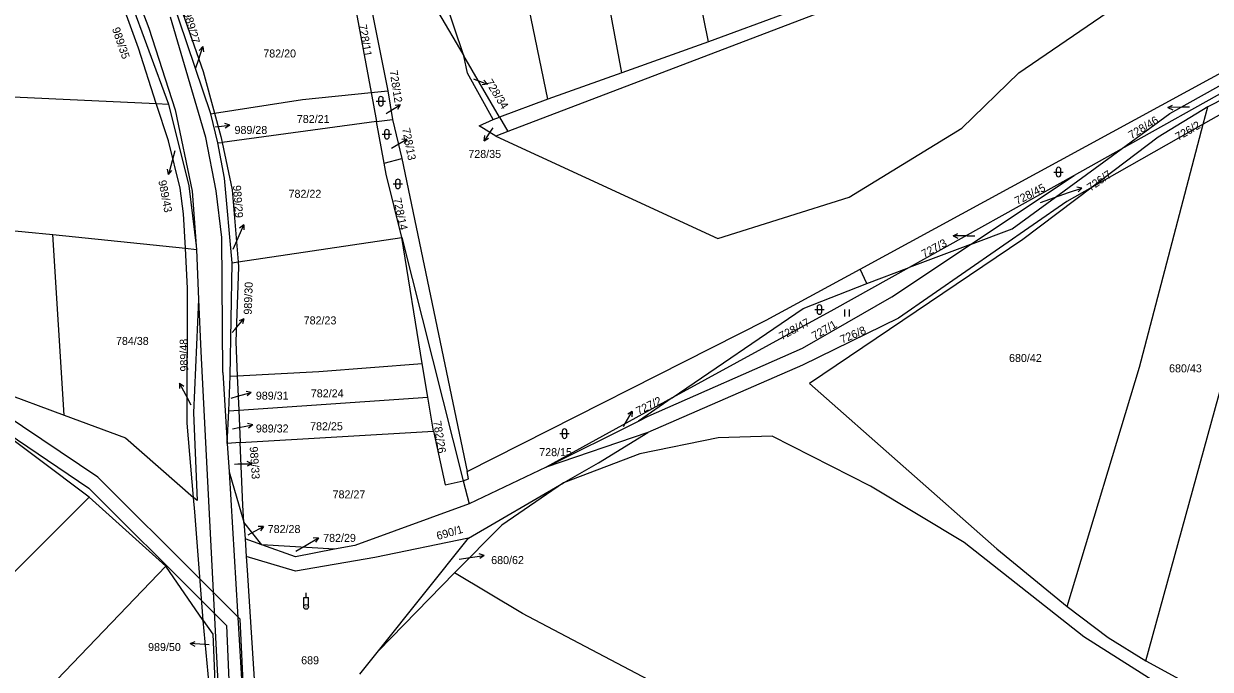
# Model space of a CAD drawing. Extents: x -757266 to -753360, y -1162585 to -1157740.
# Drawn here: x -756365.2 to -756113.1, y -1160255.9 to -1160118.8 of the extents above; entities that cross this region are included whole.
import ezdxf

# ---------------------------------------------------------------- set-up
doc = ezdxf.new("R2010")
doc.units = 0
for name, color, linetype in [('Hranice parcel', 7, 'Continuous'), ('Parcelní čísla', 7, 'Continuous'), ('Pop  PČ popisy', 7, 'Continuous'), ('Poz předměty', 7, 'Continuous'), ('Vnitřní kresba', 7, 'Continuous'), ('Věcná břemena k části', 7, 'Continuous'), ('Značky kultur', 7, 'Continuous')]:
    doc.layers.add(name, color=color, linetype=linetype)

msp = doc.modelspace()

# ---------------------------------------------------------------- linework, layer by layer
at = {"layer": 'Hranice parcel'}
for p, q in [((-756219.69, -1160122.68), (-756234.23, -1160050.98)), ((-756238.08, -1160129.25), (-756251.69, -1160055.88)), ((-756253.85, -1160134.84), (-756268.84, -1160061.85)), ((-756271.69, -1160125.65), (-756289.94, -1160070.62)), ((-756344.74, -1160107.83), (-756334.39, -1160135.86)), ((-756295.81, -1160109.4), (-756291.38, -1160133.43)), ((-756292.66, -1160108.93), (-756287.84, -1160133.07)), ((-756325.42, -1160137.97), (-756333.87, -1160112.91)), ((-756202.76, -1160116.41), (-756219.69, -1160122.68)), ((-756219.69, -1160122.68), (-756238.08, -1160129.25)), ((-756187.45, -1160170.91), (-756095.59, -1160120.96)), ((-756264.06, -1160138.65), (-756271.69, -1160125.65)), ((-756099.11, -1160127.05), (-756132.01, -1160145.41)), ((-756238.08, -1160129.25), (-756253.85, -1160134.84)), ((-756094.46, -1160128.74), (-756114.57, -1160140.13)), ((-756291.38, -1160133.43), (-756287.84, -1160133.07)), ((-756291.38, -1160133.43), (-756290.25, -1160139.6)), ((-756287.84, -1160133.07), (-756286.8, -1160139.13)), ((-756253.85, -1160134.84), (-756264.06, -1160138.65)), ((-756337.01, -1160135.74), (-756334.39, -1160135.86)), ((-756325.42, -1160137.97), (-756324.65, -1160137.81)), ((-756114.57, -1160140.13), (-756113.6, -1160136.46)), ((-756323.96, -1160144.12), (-756325.42, -1160137.97)), ((-756290.25, -1160139.6), (-756323.04, -1160144.05)), ((-756290.25, -1160139.6), (-756286.8, -1160139.13)), ((-756288.63, -1160148.4), (-756290.25, -1160139.6)), ((-756286.8, -1160139.13), (-756284.83, -1160147.43)), ((-756265.42, -1160139.15), (-756264.06, -1160138.65)), ((-756264.06, -1160138.65), (-756262.29, -1160141.67)), ((-756114.57, -1160140.13), (-756138.16, -1160153.5)), ((-756262.29, -1160141.67), (-756264.88, -1160142.66)), ((-756323.96, -1160144.12), (-756323.04, -1160144.05)), ((-756288.63, -1160148.4), (-756284.83, -1160147.43)), ((-756284.83, -1160147.43), (-756270.96, -1160213.86)), ((-756132.01, -1160145.41), (-756142.02, -1160151)), ((-756142.02, -1160151), (-756177.07, -1160170.56)), ((-756164.03, -1160165.67), (-756142.02, -1160151)), ((-756380.07, -1160161.51), (-756359.01, -1160163.55)), ((-756356.59, -1160201.94), (-756359.01, -1160163.55)), ((-756359.01, -1160163.55), (-756330.83, -1160166.49)), ((-756319.62, -1160169.38), (-756284.81, -1160164.17)), ((-756284.81, -1160164.17), (-756271.78, -1160215.84)), ((-756280.49, -1160190.96), (-756284.81, -1160164.17)), ((-756330.83, -1160166.49), (-756328.49, -1160166.74)), ((-756328.53, -1160165.94), (-756328.49, -1160166.74)), ((-756328.49, -1160166.74), (-756328.02, -1160177.38)), ((-756164.03, -1160165.67), (-756177.07, -1160170.56)), ((-756321.35, -1160193.62), (-756320.87, -1160169.61)), ((-756320.87, -1160169.61), (-756319.62, -1160169.38)), ((-756186.08, -1160173.94), (-756177.07, -1160170.56)), ((-756186.08, -1160173.94), (-756187.45, -1160170.91)), ((-756279.35, -1160198.12), (-756280.49, -1160190.96)), ((-756379.22, -1160193.56), (-756356.59, -1160201.94)), ((-756321.61, -1160200.97), (-756321.35, -1160193.62)), ((-756321.35, -1160193.62), (-756319.81, -1160193.58)), ((-756319.81, -1160193.58), (-756319.5, -1160200.83)), ((-756319.5, -1160200.83), (-756279.35, -1160198.12)), ((-756278.14, -1160205.3), (-756279.35, -1160198.12)), ((-756227.39, -1160198.27), (-756254.17, -1160212.93)), ((-756227.39, -1160198.27), (-756234.54, -1160203.16)), ((-756321.61, -1160200.97), (-756319.5, -1160200.83)), ((-756319.5, -1160200.83), (-756319.2, -1160207.75)), ((-756321.93, -1160207.91), (-756321.61, -1160200.97)), ((-756254.17, -1160212.93), (-756234.54, -1160203.16)), ((-756319.2, -1160207.75), (-756278.14, -1160205.3)), ((-756232.56, -1160205.6), (-756254.17, -1160212.93)), ((-756319.2, -1160207.75), (-756321.93, -1160207.91)), ((-756321.93, -1160207.91), (-756321.56, -1160213.98)), ((-756254.17, -1160212.93), (-756270.55, -1160220.72)), ((-756321.56, -1160213.98), (-756318.39, -1160224.67)), ((-756271.78, -1160215.84), (-756270.55, -1160220.72)), ((-756270.7, -1160228.06), (-756250.47, -1160216.32)), ((-756334.99, -1160233.99), (-756351.25, -1160219.36)), ((-756318.39, -1160224.67), (-756318.16, -1160228.19)), ((-756314.57, -1160229.47), (-756318.39, -1160224.67)), ((-756314.57, -1160229.47), (-756318.16, -1160228.19)), ((-756318.16, -1160228.19), (-756317.92, -1160231.92)), ((-756289.81, -1160251.98), (-756270.7, -1160228.06)), ((-756299.16, -1160230.4), (-756314.57, -1160229.47)), ((-756327.03, -1160245.53), (-756334.99, -1160233.99)), ((-756273.64, -1160235.42), (-756289.81, -1160251.98)), ((-756325.59, -1160261.34), (-756327.03, -1160245.53)), ((-756293.74, -1160256.9), (-756289.81, -1160251.98))]:
    msp.add_line(p, q, dxfattribs=at)
for points in [[(-756080.52, -1159965.86), (-756090.16, -1160023.18), (-756111.84, -1160066.85), (-756120.89, -1160075.2), (-756173.64, -1160107.85), (-756262.29, -1160141.67)], [(-756264.88, -1160142.66), (-756217.7, -1160164.39), (-756189.79, -1160155.67), (-756165.83, -1160141), (-756153.77, -1160129.23), (-756114.68, -1160102.47), (-756112.36, -1160096.78), (-756096.31, -1160057.78), (-756044.57, -1160029.31), (-756036.55, -1159994.71)], [(-756289.94, -1160070.62), (-756277.26, -1160116.14), (-756271.69, -1160125.65)], [(-756337.01, -1160135.74), (-756340.8, -1160124), (-756346.69, -1160107.76)], [(-756332.72, -1160112.8), (-756332.33, -1160113.76), (-756327.04, -1160128.92), (-756324.65, -1160137.81)], [(-756265.42, -1160139.15), (-756270.86, -1160129.28), (-756271.69, -1160125.65)], [(-756132.01, -1160145.41), (-756121.68, -1160137.86), (-756107.57, -1160130.03), (-756099.11, -1160127.05)], [(-756470.86, -1160128.46), (-756402.49, -1160132.67), (-756337.01, -1160135.74)], [(-756126.76, -1160254.08), (-756109.08, -1160189.78), (-756091.48, -1160127.99)], [(-756094.46, -1160128.74), (-756102.22, -1160130.68), (-756113.6, -1160136.46)], [(-756324.65, -1160137.81), (-756305.94, -1160134.87), (-756291.38, -1160133.43)], [(-756330.83, -1160166.49), (-756331.2, -1160159.2), (-756331.91, -1160153.74), (-756334.45, -1160143.66), (-756337.01, -1160135.74)], [(-756334.39, -1160135.86), (-756330.08, -1160153.26), (-756328.53, -1160165.94)], [(-756324.65, -1160137.81), (-756323.31, -1160142.78), (-756323.04, -1160144.05)], [(-756113.6, -1160136.46), (-756124.17, -1160142.92), (-756138.16, -1160153.5)], [(-756264.88, -1160142.66), (-756268.38, -1160140.49), (-756265.42, -1160139.15)], [(-756143.46, -1160242.51), (-756128.12, -1160191.7), (-756114.57, -1160140.13)], [(-756320.87, -1160169.61), (-756322.55, -1160151.58), (-756323.96, -1160144.12)], [(-756323.04, -1160144.05), (-756320.88, -1160154.07), (-756319.62, -1160169.38)], [(-756164.03, -1160165.67), (-756155.17, -1160162.35), (-756132.01, -1160145.41)], [(-756284.81, -1160164.17), (-756288.19, -1160150.77), (-756288.63, -1160148.4)], [(-756138.16, -1160153.5), (-756143.54, -1160156.55), (-756179.3, -1160181.34), (-756199.73, -1160191.28), (-756232.56, -1160205.6)], [(-756138.16, -1160153.5), (-756152.89, -1160164.64), (-756198.26, -1160195.17), (-756158.42, -1160230.28), (-756143.46, -1160242.51)], [(-756329.08, -1160219.41), (-756330.42, -1160203.64), (-756330.39, -1160175.06), (-756330.83, -1160166.49)], [(-756234.54, -1160203.16), (-756232.54, -1160202.16), (-756199.73, -1160187.7), (-756180.71, -1160176.79), (-756164.03, -1160165.67)], [(-756319.62, -1160169.38), (-756319.53, -1160170.43), (-756320.12, -1160186.35), (-756319.81, -1160193.58)], [(-756177.07, -1160170.56), (-756193.05, -1160179.48), (-756227.39, -1160198.27)], [(-756270.96, -1160213.86), (-756207.44, -1160181.73), (-756187.45, -1160170.91)], [(-756227.39, -1160198.27), (-756199.56, -1160179.27), (-756186.08, -1160173.94)], [(-756328.02, -1160177.38), (-756329.1, -1160201.39), (-756328.33, -1160220.07), (-756329.08, -1160219.41)], [(-756319.81, -1160193.58), (-756302.47, -1160192.63), (-756280.49, -1160190.96)], [(-756351.25, -1160219.36), (-756373.04, -1160203.04), (-756385.01, -1160195.93)], [(-756356.59, -1160201.94), (-756343.54, -1160206.74), (-756329.08, -1160219.41)], [(-756278.14, -1160205.3), (-756275.65, -1160216.7), (-756271.78, -1160215.84)], [(-756250.47, -1160216.32), (-756243.07, -1160212.02), (-756232.56, -1160205.6)], [(-756318.39, -1160224.67), (-756318.63, -1160221), (-756319.2, -1160207.75)], [(-756063.1, -1160280.77), (-756105.17, -1160267.32), (-756119.8, -1160261.71), (-756139.93, -1160248.97), (-756165.4, -1160228.93), (-756185.29, -1160217.01), (-756206.16, -1160206.41), (-756217.66, -1160206.74), (-756234.26, -1160210.11), (-756250.47, -1160216.32)], [(-756271.78, -1160215.84), (-756270.66, -1160215.45), (-756270.96, -1160213.86)], [(-756250.47, -1160216.32), (-756263.6, -1160225.31), (-756273.64, -1160235.42)], [(-756564.34, -1160439.83), (-756524.89, -1160397.27), (-756508.04, -1160380.97), (-756490.27, -1160361.41), (-756400.01, -1160267.91), (-756351.25, -1160219.36)], [(-756327.03, -1160245.53), (-756327.12, -1160244.52), (-756328.82, -1160222.42), (-756329.08, -1160219.41)], [(-756270.55, -1160220.72), (-756294.85, -1160229.56), (-756299.16, -1160230.4)], [(-756270.7, -1160228.06), (-756290.58, -1160232.13), (-756307.45, -1160235.02), (-756317.92, -1160231.92)], [(-756299.16, -1160230.4), (-756307.45, -1160232.02), (-756314.57, -1160229.47)], [(-756317.92, -1160231.92), (-756317.73, -1160234.83), (-756315.86, -1160263.5), (-756316.89, -1160280.25), (-756316.51, -1160285.41)], [(-756550.98, -1160456.74), (-756453.29, -1160354.79), (-756367.97, -1160268.36), (-756334.99, -1160233.99)], [(-756073.48, -1160330.52), (-756147.85, -1160299.18), (-756210.89, -1160269.42), (-756259.22, -1160244), (-756273.64, -1160235.42)], [(-756143.46, -1160242.51), (-756134.77, -1160249.1), (-756126.76, -1160254.08)], [(-756327.03, -1160245.53), (-756325.01, -1160248.45), (-756324.47, -1160260.24)], [(-756126.76, -1160254.08), (-756116.53, -1160259.66), (-756104.66, -1160264.18)]]:
    msp.add_lwpolyline(points, dxfattribs=at)
at = {"layer": 'Pop  PČ popisy'}
for p, q in [((-756328.07, -1160126.52), (-756327.143, -1160123.666)), ((-756327.143, -1160123.666), (-756327.928, -1160124.464)), ((-756327.143, -1160123.666), (-756326.976, -1160124.773)), ((-756328.61, -1160128.15), (-756328.07, -1160126.52)), ((-756269.61, -1160130.52), (-756269.47, -1160130.57)), ((-756269.47, -1160130.57), (-756266.668, -1160131.645)), ((-756266.668, -1160131.645), (-756267.783, -1160131.754)), ((-756266.668, -1160131.645), (-756267.424, -1160130.819)), ((-756288.16, -1160137.85), (-756287.74, -1160137.6)), ((-756287.74, -1160137.6), (-756285.168, -1160136.054)), ((-756285.168, -1160136.054), (-756286.284, -1160136.141)), ((-756285.168, -1160136.054), (-756285.768, -1160136.999)), ((-756122.061, -1160136.592), (-756121.068, -1160136.074)), ((-756119.06, -1160136.54), (-756122.061, -1160136.592)), ((-756122.061, -1160136.592), (-756121.05, -1160137.076)), ((-756117.49, -1160136.52), (-756119.06, -1160136.54)), ((-756324.39, -1160140.67), (-756321.405, -1160140.356)), ((-756321.405, -1160140.356), (-756322.454, -1160139.963)), ((-756321.405, -1160140.356), (-756322.349, -1160140.959)), ((-756324.39, -1160140.67), (-756324.4, -1160140.67)), ((-756265.7, -1160141.19), (-756267.378, -1160143.678)), ((-756267.378, -1160143.678), (-756267.233, -1160142.568)), ((-756265.53, -1160140.93), (-756265.7, -1160141.19)), ((-756287.03, -1160145.23), (-756286.35, -1160144.84)), ((-756286.35, -1160144.84), (-756283.751, -1160143.34)), ((-756283.751, -1160143.34), (-756284.869, -1160143.407)), ((-756283.751, -1160143.34), (-756284.368, -1160144.274)), ((-756267.378, -1160143.678), (-756266.403, -1160143.128)), ((-756333.65, -1160147.91), (-756334.427, -1160150.809)), ((-756333.1, -1160145.83), (-756333.65, -1160147.91)), ((-756334.427, -1160150.809), (-756334.651, -1160149.712)), ((-756334.427, -1160150.809), (-756333.684, -1160149.971)), ((-756149.12, -1160156.77), (-756143.18, -1160154.67)), ((-756143.18, -1160154.67), (-756140.343, -1160153.693)), ((-756140.343, -1160153.693), (-756141.452, -1160153.546)), ((-756140.343, -1160153.693), (-756141.126, -1160154.492)), ((-756319.62, -1160164.24), (-756318.447, -1160161.478)), ((-756318.447, -1160161.478), (-756319.3, -1160162.204)), ((-756318.447, -1160161.478), (-756318.378, -1160162.595)), ((-756320.68, -1160166.69), (-756319.62, -1160164.24)), ((-756167.701, -1160163.85), (-756166.7, -1160163.349)), ((-756164.7, -1160163.85), (-756167.701, -1160163.85)), ((-756167.701, -1160163.85), (-756166.7, -1160164.351)), ((-756164.7, -1160163.85), (-756163.13, -1160163.85)), ((-756320.33, -1160183.75), (-756318.401, -1160181.451)), ((-756318.401, -1160181.451), (-756319.428, -1160181.896)), ((-756318.401, -1160181.451), (-756318.661, -1160182.54)), ((-756320.87, -1160184.4), (-756320.33, -1160183.75)), ((-756330.69, -1160197.78), (-756332.099, -1160195.13)), ((-756332.099, -1160195.13), (-756331.187, -1160195.779)), ((-756332.099, -1160195.13), (-756332.071, -1160196.25)), ((-756329.63, -1160199.78), (-756330.69, -1160197.78)), ((-756321.1, -1160198.29), (-756319.73, -1160197.9)), ((-756319.73, -1160197.9), (-756316.845, -1160197.073)), ((-756316.845, -1160197.073), (-756317.946, -1160196.868)), ((-756316.845, -1160197.073), (-756317.67, -1160197.83)), ((-756237.41, -1160203.72), (-756235.91, -1160201.121)), ((-756235.91, -1160201.121), (-756236.844, -1160201.738)), ((-756235.91, -1160201.121), (-756235.977, -1160202.239)), ((-756320.79, -1160204.8), (-756319.48, -1160204.54)), ((-756319.48, -1160204.54), (-756316.534, -1160203.967)), ((-756316.534, -1160203.967), (-756317.613, -1160203.667)), ((-756316.534, -1160203.967), (-756317.422, -1160204.65)), ((-756237.77, -1160204.36), (-756237.41, -1160203.72)), ((-756320.41, -1160212.3), (-756319.7, -1160212.28)), ((-756319.7, -1160212.28), (-756316.699, -1160212.228)), ((-756316.699, -1160212.228), (-756317.71, -1160211.744)), ((-756316.699, -1160212.228), (-756317.692, -1160212.746)), ((-756316.88, -1160226.99), (-756314.255, -1160225.535)), ((-756314.255, -1160225.535), (-756315.374, -1160225.583)), ((-756314.255, -1160225.535), (-756314.888, -1160226.459)), ((-756317.46, -1160227.31), (-756316.88, -1160226.99)), ((-756305.14, -1160229.5), (-756302.568, -1160227.954)), ((-756302.568, -1160227.954), (-756303.684, -1160228.041)), ((-756302.568, -1160227.954), (-756303.168, -1160228.899)), ((-756307.37, -1160230.82), (-756305.14, -1160229.5)), ((-756272.64, -1160232.51), (-756270.31, -1160232.15)), ((-756270.31, -1160232.15), (-756267.346, -1160231.681)), ((-756267.346, -1160231.681), (-756268.413, -1160231.343)), ((-756267.346, -1160231.681), (-756268.257, -1160232.332)), ((-756329.794, -1160250.401), (-756328.76, -1160249.971)), ((-756326.8, -1160250.61), (-756329.794, -1160250.401)), ((-756329.794, -1160250.401), (-756328.83, -1160250.97)), ((-756325.78, -1160250.69), (-756326.8, -1160250.61))]:
    msp.add_line(p, q, dxfattribs=at)
at = {"layer": 'Poz předměty'}
for p, q in [((-756305.68, -1160240.616), (-756304.68, -1160240.616)), ((-756305.68, -1160242.616), (-756305.68, -1160240.616)), ((-756305.18, -1160240.616), (-756305.18, -1160239.616)), ((-756304.68, -1160242.616), (-756304.68, -1160240.616))]:
    msp.add_line(p, q, dxfattribs=at)
for radius in [0.5, 0.0303]:
    msp.add_circle((-756305.18, -1160242.6176), radius, dxfattribs=at)
at = {"layer": 'Vnitřní kresba'}
for p, q in [((-756341, -1160113.37), (-756338.57, -1160119.73)), ((-756326.48, -1160142.96), (-756333.98, -1160117.39)), ((-756338.57, -1160119.73), (-756332.97, -1160137.06)), ((-756332.97, -1160137.06), (-756329.4, -1160154.38)), ((-756324.29, -1160154.26), (-756326.48, -1160142.96)), ((-756329.4, -1160154.38), (-756328.53, -1160165.94)), ((-756323.12, -1160164.19), (-756324.29, -1160154.26)), ((-756322.84, -1160192.88), (-756323.12, -1160164.19)), ((-756328.02, -1160177.38), (-756327.53, -1160188.38)), ((-756327.53, -1160188.38), (-756323.63, -1160265.38)), ((-756322.84, -1160192.88), (-756321.93, -1160207.91)), ((-756321.56, -1160213.98), (-756318.17, -1160270.1))]:
    msp.add_line(p, q, dxfattribs=at)
at = {"layer": 'Věcná břemena k části'}
for points in [[(-756207.7, -1160407.83), (-756247.07, -1160395.3), (-756250.84, -1160394.38), (-756308.46, -1160374.76), (-756312.56, -1160372.95), (-756332.13, -1160365.39), (-756342.64, -1160359.68), (-756352.13, -1160354.92), (-756358.18, -1160350.17), (-756359.39, -1160349.22), (-756359.79, -1160349), (-756346.01, -1160331.84), (-756324.63, -1160302.64), (-756319.76, -1160290.05), (-756318.93, -1160277.69), (-756318.36, -1160263.15), (-756319.17, -1160245.26), (-756327.72, -1160236.74), (-756349.44, -1160215.07), (-756369.31, -1160201.7)], [(-756370.95, -1160204.21), (-756351.33, -1160217.41), (-756327.37, -1160241.33), (-756322.12, -1160246.56), (-756321.37, -1160263.21), (-756321.94, -1160277.58), (-756322.73, -1160289.42), (-756327.31, -1160301.26), (-756348.4, -1160330.03), (-756363.97, -1160349.42), (-756360.38, -1160352.4), (-756354.83, -1160357.02), (-756333.27, -1160368.17), (-756292.03, -1160384.06), (-756214.38, -1160408.04)]]:
    msp.add_lwpolyline(points, dxfattribs=at)
at = {"layer": 'Značky kultur'}
for p, q in [((-756290.291, -1160135.261), (-756288.289, -1160135.261)), ((-756289.791, -1160134.761), (-756289.791, -1160135.762)), ((-756288.789, -1160135.762), (-756288.789, -1160134.761)), ((-756289.021, -1160142.281), (-756287.019, -1160142.281)), ((-756288.521, -1160141.781), (-756288.521, -1160142.782)), ((-756287.519, -1160142.782), (-756287.519, -1160141.781)), ((-756146.311, -1160150.301), (-756144.309, -1160150.301)), ((-756145.811, -1160149.801), (-756145.811, -1160150.802)), ((-756144.809, -1160150.802), (-756144.809, -1160149.801)), ((-756286.671, -1160152.821), (-756284.669, -1160152.821)), ((-756286.171, -1160152.321), (-756286.171, -1160153.322)), ((-756285.169, -1160153.322), (-756285.169, -1160152.321)), ((-756197.121, -1160179.491), (-756195.119, -1160179.491)), ((-756196.621, -1160178.991), (-756196.621, -1160179.992)), ((-756195.619, -1160179.992), (-756195.619, -1160178.991)), ((-756190.701, -1160180.96), (-756190.701, -1160179.46)), ((-756189.7, -1160180.96), (-756189.7, -1160179.46)), ((-756251.281, -1160205.841), (-756249.279, -1160205.841)), ((-756250.781, -1160205.341), (-756250.781, -1160206.342)), ((-756249.779, -1160206.342), (-756249.779, -1160205.341))]:
    msp.add_line(p, q, dxfattribs=at)
for centre, start, end in [((-756289.29, -1160134.7609), 0, 180), ((-756289.29, -1160135.7609), 180, 359.987886), ((-756288.02, -1160141.7809), 0, 180), ((-756288.02, -1160142.7809), 180, 359.987886), ((-756145.31, -1160149.8009), 0, 180), ((-756285.67, -1160152.3209), 0, 180), ((-756145.31, -1160150.8009), 180, 359.987886), ((-756285.67, -1160153.3209), 180, 359.987886), ((-756196.12, -1160178.9909), 0, 180), ((-756196.12, -1160179.9909), 180, 359.987886), ((-756250.28, -1160205.3409), 0, 180), ((-756250.28, -1160206.3409), 180, 359.987886)]:
    msp.add_arc(centre, 0.5, start, end, dxfattribs=at)

# ---------------------------------------------------------------- texts
at = {"layer": 'Parcelní čísla'}
for s, rotation, p in [('989/27', 286, (-756331.247, -1160116.494)), ('989/35', 289, (-756346.454, -1160119.892)), ('728/11', 280, (-756294.017, -1160119.087)), ('728/12', 279, (-756287.459, -1160128.812)), ('728/34', 302, (-756267.185, -1160131.239)), ('728/46', 31, (-756129.829, -1160143.354)), ('726/2', 29.999997, (-756119.905, -1160143.696)), ('728/13', 281, (-756284.796, -1160141.103)), ('726/7', 35, (-756138.515, -1160154.453)), ('989/43', 281, (-756336.592, -1160152.183)), ('728/45', 27, (-756154.104, -1160157.317)), ('989/29', 274, (-756320.727, -1160153.159)), ('728/14', 282, (-756286.671, -1160155.976)), ('727/3', 28, (-756173.885, -1160168.567)), ('989/30', 87.999997, (-756316.75, -1160180.599)), ('728/47', 28, (-756204.12, -1160186.02)), ('727/1', 29.999997, (-756197.155, -1160185.976)), ('726/8', 23, (-756191.287, -1160186.732)), ('989/48', 91, (-756330.23, -1160192.645)), ('727/2', 26, (-756234.557, -1160201.903)), ('782/26', 279, (-756278.189, -1160203.242)), ('989/33', 274, (-756317.181, -1160208.628)), ('690/1', 16, (-756277.205, -1160228.437))]:
    msp.add_text(s, height=1.7, rotation=rotation, dxfattribs=at).set_placement(p)
for s, p in [('782/20', (-756314.28, -1160125.98)), ('782/21', (-756307.15, -1160139.89)), ('989/28', (-756320.39, -1160142.218)), ('728/35', (-756270.715, -1160147.308)), ('782/22', (-756308.91, -1160155.77)), ('782/23', (-756305.7, -1160182.65)), ('784/38', (-756345.58, -1160187.01)), ('680/42', (-756155.83, -1160190.63)), ('680/43', (-756121.83, -1160192.83)), ('989/31', (-756315.86, -1160198.628)), ('782/24', (-756304.18, -1160198.14)), ('782/25', (-756304.33, -1160205.12)), ('989/32', (-756315.86, -1160205.598)), ('728/15', (-756255.65, -1160210.62)), ('782/27', (-756299.55, -1160219.59)), ('782/28', (-756313.34, -1160226.948)), ('782/29', (-756301.56, -1160228.83)), ('680/62', (-756265.86, -1160233.538)), ('989/50', (-756338.755, -1160252)), ('689', (-756306.23, -1160254.81))]:
    msp.add_text(s, height=1.7, dxfattribs=at).set_placement(p)

doc.saveas('drawing.dxf')
